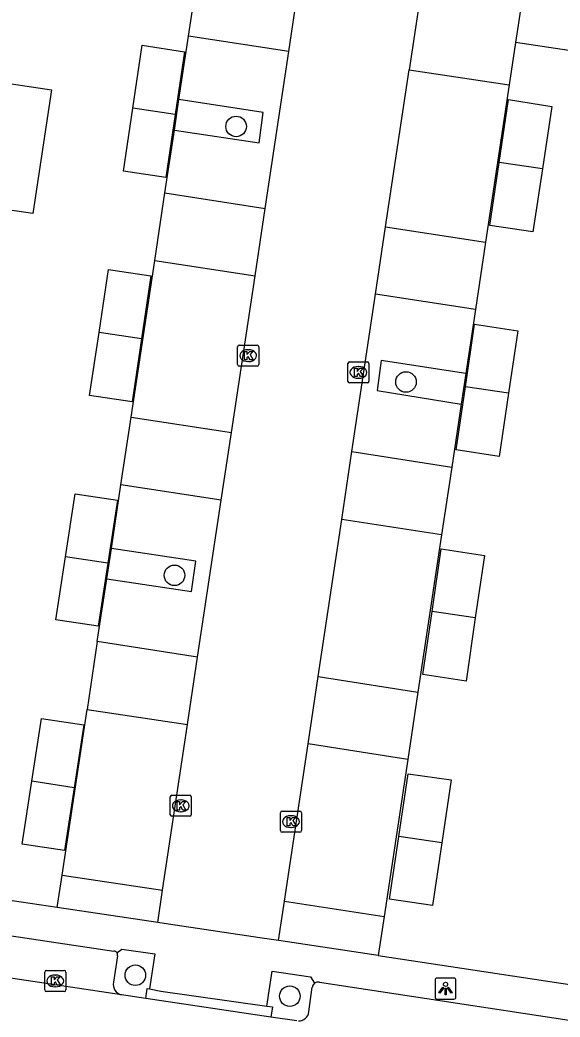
# Model space of a CAD drawing. Extents: x 164150 to 165261, y 382513 to 383432.
# Drawn here: x 164262.05 to 164287.76, y 382757.87 to 382805.3 of the extents above; entities that cross this region are included whole.
import ezdxf

# ---------------------------------------------------------------- set-up
doc = ezdxf.new("R2010")
doc.units = 0
for name, color, linetype in [('IMGEO_Boom', 7, 'Continuous'), ('IMGEO_Groenvoorziening', 7, 'Continuous'), ('IMGEO_Kolk', 7, 'Continuous'), ('IMGEO_Lichtpunt', 7, 'Continuous'), ('IMGEO_Pand', 7, 'Continuous'), ('IMGEO_Parkeervlak_open', 7, 'Continuous'), ('IMGEO_Rijbaan_lokaal_open', 7, 'Continuous'), ('IMGEO_Voetpad_gesloten', 7, 'Continuous'), ('IMGEO_Voetpad_open', 7, 'Continuous')]:
    doc.layers.add(name, color=color, linetype=linetype)

msp = doc.modelspace()

# ---------------------------------------------------------------- linework, layer by layer
at = {"layer": 'IMGEO_Boom'}
for centre in [(164272.344, 382800.234), (164280.43, 382788.079), (164269.412, 382778.883), (164267.55, 382759.86), (164274.901, 382758.862)]:
    msp.add_circle(centre, 0.489, dxfattribs=at)
at = {"layer": 'IMGEO_Groenvoorziening'}
for points in [[(164269.406, 382800.058), (164269.626, 382801.514)], [(164283.275, 382788.487), (164283.056, 382787.027)], [(164266.189, 382778.717), (164266.406, 382780.158)]]:
    msp.add_lwpolyline(points, dxfattribs=at)
at = {"layer": 'IMGEO_Kolk'}
for p, q in [((164272.418, 382788.905), (164272.418, 382789.757)), ((164272.493, 382789.831), (164273.345, 382789.831)), ((164272.906, 382789.611), (164272.931, 382789.611)), ((164273.419, 382789.757), (164273.419, 382788.905)), ((164273.345, 382788.831), (164272.493, 382788.831)), ((164272.929, 382789.051), (164272.904, 382789.051)), ((164277.665, 382788.108), (164277.665, 382788.96)), ((164277.74, 382789.034), (164278.592, 382789.034)), ((164278.153, 382788.814), (164278.178, 382788.814)), ((164278.666, 382788.96), (164278.666, 382788.108)), ((164278.176, 382788.254), (164278.151, 382788.254)), ((164278.592, 382788.034), (164277.74, 382788.034)), ((164269.211, 382767.492), (164269.211, 382768.344)), ((164269.286, 382768.418), (164270.138, 382768.418)), ((164270.212, 382768.344), (164270.212, 382767.492)), ((164269.699, 382768.198), (164269.724, 382768.198)), ((164270.138, 382767.418), (164269.286, 382767.418)), ((164269.722, 382767.638), (164269.697, 382767.638)), ((164274.456, 382766.739), (164274.456, 382767.591)), ((164274.531, 382767.665), (164275.383, 382767.665)), ((164274.944, 382767.445), (164274.969, 382767.445)), ((164275.457, 382767.591), (164275.457, 382766.739)), ((164274.967, 382766.885), (164274.942, 382766.885)), ((164275.383, 382766.665), (164274.531, 382766.665)), ((164263.238, 382759.159), (164263.238, 382760.011)), ((164263.313, 382760.085), (164264.165, 382760.085)), ((164263.726, 382759.865), (164263.751, 382759.865)), ((164264.239, 382760.011), (164264.239, 382759.159)), ((164263.749, 382759.305), (164263.724, 382759.305)), ((164264.165, 382759.085), (164263.313, 382759.085))]:
    msp.add_line(p, q, dxfattribs=at)
for points in [[(164272.418, 382788.905), (164272.418, 382789.757)], [(164272.493, 382789.831), (164273.345, 382789.831)], [(164273.419, 382789.757), (164273.419, 382788.905)], [(164272.739, 382789.531), (164272.862, 382789.531), (164272.862, 382789.38), (164272.992, 382789.531), (164273.156, 382789.531), (164273.01, 382789.38), (164273.163, 382789.131), (164273.011, 382789.131), (164272.926, 382789.295), (164272.862, 382789.228), (164272.862, 382789.131), (164272.739, 382789.131), (164272.739, 382789.531)], [(164273.345, 382788.831), (164272.493, 382788.831)], [(164277.665, 382788.108), (164277.665, 382788.96)], [(164277.74, 382789.034), (164278.592, 382789.034)], [(164277.986, 382788.734), (164278.109, 382788.734), (164278.109, 382788.583), (164278.239, 382788.734), (164278.403, 382788.734), (164278.257, 382788.583), (164278.41, 382788.334), (164278.258, 382788.334), (164278.173, 382788.498), (164278.109, 382788.431), (164278.109, 382788.334), (164277.986, 382788.334), (164277.986, 382788.734)], [(164278.666, 382788.96), (164278.666, 382788.108)], [(164278.592, 382788.034), (164277.74, 382788.034)], [(164269.211, 382767.492), (164269.211, 382768.344)], [(164269.286, 382768.418), (164270.138, 382768.418)], [(164270.212, 382768.344), (164270.212, 382767.492)], [(164269.532, 382768.118), (164269.655, 382768.118), (164269.655, 382767.967), (164269.785, 382768.118), (164269.949, 382768.118), (164269.803, 382767.967), (164269.956, 382767.718), (164269.804, 382767.718), (164269.719, 382767.882), (164269.655, 382767.815), (164269.655, 382767.718), (164269.532, 382767.718), (164269.532, 382768.118)], [(164270.138, 382767.418), (164269.286, 382767.418)], [(164274.456, 382766.739), (164274.456, 382767.591)], [(164274.531, 382767.665), (164275.383, 382767.665)], [(164274.777, 382767.365), (164274.9, 382767.365), (164274.9, 382767.214), (164275.03, 382767.365), (164275.194, 382767.365), (164275.048, 382767.214), (164275.201, 382766.965), (164275.049, 382766.965), (164274.964, 382767.129), (164274.9, 382767.062), (164274.9, 382766.965), (164274.777, 382766.965), (164274.777, 382767.365)], [(164275.457, 382767.591), (164275.457, 382766.739)], [(164275.383, 382766.665), (164274.531, 382766.665)], [(164263.238, 382759.159), (164263.238, 382760.011)], [(164263.313, 382760.085), (164264.165, 382760.085)], [(164263.559, 382759.785), (164263.682, 382759.785), (164263.682, 382759.634), (164263.812, 382759.785), (164263.976, 382759.785), (164263.83, 382759.634), (164263.983, 382759.385), (164263.831, 382759.385), (164263.746, 382759.549), (164263.682, 382759.482), (164263.682, 382759.385), (164263.559, 382759.385), (164263.559, 382759.785)], [(164264.239, 382760.011), (164264.239, 382759.159)], [(164264.165, 382759.085), (164263.313, 382759.085)]]:
    msp.add_lwpolyline(points, dxfattribs=at)
for centre, start, end in [((164272.495, 382789.755), 91.552, 178.448), ((164272.495, 382789.755), 91.552, 178.448), ((164273.343, 382789.755), 1.552, 88.448), ((164273.343, 382789.755), 1.552, 88.448), ((164272.495, 382788.907), 181.552, 268.448), ((164272.495, 382788.907), 181.552, 268.448), ((164273.343, 382788.907), 271.552, 358.448), ((164273.343, 382788.907), 271.552, 358.448), ((164277.742, 382788.958), 91.552, 178.448), ((164277.742, 382788.958), 91.552, 178.448), ((164278.59, 382788.958), 1.552, 88.448), ((164278.59, 382788.958), 1.552, 88.448), ((164277.742, 382788.11), 181.552, 268.448), ((164277.742, 382788.11), 181.552, 268.448), ((164278.59, 382788.11), 271.552, 358.448), ((164278.59, 382788.11), 271.552, 358.448), ((164269.288, 382768.342), 91.552, 178.448), ((164269.288, 382768.342), 91.552, 178.448), ((164270.136, 382768.342), 1.552, 88.448), ((164270.136, 382768.342), 1.552, 88.448), ((164269.288, 382767.494), 181.552, 268.448), ((164269.288, 382767.494), 181.552, 268.448), ((164270.136, 382767.494), 271.552, 358.448), ((164270.136, 382767.494), 271.552, 358.448), ((164274.533, 382767.589), 91.552, 178.448), ((164274.533, 382767.589), 91.552, 178.448), ((164275.381, 382767.589), 1.552, 88.448), ((164275.381, 382767.589), 1.552, 88.448), ((164274.533, 382766.741), 181.552, 268.448), ((164274.533, 382766.741), 181.552, 268.448), ((164275.381, 382766.741), 271.552, 358.448), ((164275.381, 382766.741), 271.552, 358.448), ((164263.315, 382760.009), 91.552, 178.448), ((164263.315, 382760.009), 91.552, 178.448), ((164264.163, 382760.009), 1.552, 88.448), ((164264.163, 382760.009), 1.552, 88.448), ((164263.315, 382759.161), 181.552, 268.448), ((164263.315, 382759.161), 181.552, 268.448), ((164264.163, 382759.161), 271.552, 358.448), ((164264.163, 382759.161), 271.552, 358.448)]:
    msp.add_arc(centre, 0.0765, start, end, dxfattribs=at)
for centre, major_axis, ratio, start_param, end_param in [((164272.905, 382789.331), (-0.387, 0.002), 0.722429, 4.712389, 7.853982), ((164272.93, 382789.331), (-0.39, 0.002), 0.717154, 1.570796, 4.712389), ((164278.152, 382788.534), (-0.387, 0.002), 0.722429, 4.712389, 7.853982), ((164278.177, 382788.534), (-0.39, 0.002), 0.717154, 1.570796, 4.712389), ((164269.698, 382767.918), (-0.387, 0.002), 0.722429, 4.712389, 7.853982), ((164269.723, 382767.918), (-0.39, 0.002), 0.717154, 1.570796, 4.712389), ((164274.943, 382767.165), (-0.387, 0.002), 0.722429, 4.712389, 7.853982), ((164274.968, 382767.165), (-0.39, 0.002), 0.717154, 1.570796, 4.712389), ((164263.725, 382759.585), (-0.387, 0.002), 0.722429, 4.712389, 7.853982), ((164263.75, 382759.585), (-0.39, 0.002), 0.717154, 1.570796, 4.712389)]:
    msp.add_ellipse(centre, major_axis=major_axis, ratio=ratio, start_param=start_param, end_param=end_param, dxfattribs=at)
at = {"layer": 'IMGEO_Lichtpunt'}
for p, q in [((164281.813, 382759.625), (164281.813, 382758.818)), ((164281.813, 382759.625), (164281.813, 382758.818)), ((164282.715, 382759.72), (164281.907, 382759.72)), ((164282.715, 382759.72), (164281.907, 382759.72)), ((164282.809, 382758.818), (164282.809, 382759.625)), ((164282.809, 382758.818), (164282.809, 382759.625)), ((164281.907, 382758.724), (164282.715, 382758.724)), ((164281.907, 382758.724), (164282.715, 382758.724))]:
    msp.add_line(p, q, dxfattribs=at)
for points in [[(164282.187, 382759.289), (164282.226, 382759.261), (164282.038, 382758.999), (164282, 382759.026), (164282.187, 382759.289)], [(164282.399, 382759.261), (164282.437, 382759.288), (164282.624, 382759.026), (164282.585, 382758.998), (164282.399, 382759.261)], [(164282.289, 382759.241), (164282.336, 382759.241), (164282.336, 382758.919), (164282.289, 382758.919), (164282.289, 382759.241)]]:
    msp.add_lwpolyline(points, dxfattribs=at)
msp.add_circle((164282.312, 382759.423), 0.0994, dxfattribs=at)
for centre, start, end in [((164281.907, 382759.625), 90, 180), ((164281.907, 382759.625), 90, 180), ((164282.715, 382759.625), 0, 90), ((164282.715, 382759.625), 0, 90), ((164281.907, 382758.818), 180, 270), ((164281.907, 382758.818), 180, 270), ((164282.715, 382758.818), 270, 0), ((164282.715, 382758.818), 270, 360)]:
    msp.add_arc(centre, 0.0946, start, end, dxfattribs=at)
at = {"layer": 'IMGEO_Pand'}
for points in [[(164267.425, 382801.104), (164267.868, 382804.094), (164269.892, 382803.786), (164269.449, 382800.804)], [(164260.576, 382802.414), (164263.554, 382801.979), (164262.669, 382796.092), (164259.696, 382796.527)], [(164284.861, 382798.521), (164285.307, 382801.515), (164287.367, 382801.19), (164286.922, 382798.213)], [(164269.449, 382800.804), (164269.003, 382797.805), (164266.982, 382798.114), (164267.425, 382801.104)], [(164269.449, 382800.804), (164267.425, 382801.104)], [(164286.922, 382798.213), (164286.474, 382795.213), (164284.415, 382795.526), (164284.861, 382798.521)], [(164286.922, 382798.213), (164284.861, 382798.521)], [(164265.82, 382790.429), (164266.269, 382793.425), (164268.293, 382793.123), (164267.842, 382790.126)], [(164283.26, 382787.841), (164283.697, 382790.824), (164285.752, 382790.518), (164285.314, 382787.54)], [(164267.842, 382790.126), (164267.391, 382787.128), (164265.371, 382787.432), (164265.82, 382790.429)], [(164267.842, 382790.126), (164265.82, 382790.429)], [(164285.314, 382787.54), (164284.872, 382784.532), (164282.823, 382784.857), (164283.26, 382787.841)], [(164285.314, 382787.54), (164283.26, 382787.841)], [(164264.221, 382779.765), (164264.678, 382782.761), (164266.693, 382782.455), (164266.233, 382779.457)], [(164281.672, 382777.153), (164282.107, 382780.147), (164284.167, 382779.823), (164283.73, 382776.854)], [(164266.233, 382779.457), (164265.775, 382776.469), (164263.763, 382776.768), (164264.221, 382779.765)], [(164266.233, 382779.457), (164264.221, 382779.765)], [(164283.73, 382776.854), (164283.288, 382773.85), (164281.236, 382774.159), (164281.672, 382777.153)], [(164283.73, 382776.854), (164281.672, 382777.153)], [(164262.618, 382769.085), (164263.08, 382772.075), (164265.1, 382771.77), (164264.635, 382768.773)], [(164280.084, 382766.459), (164280.528, 382769.442), (164282.587, 382769.146), (164282.14, 382766.153)], [(164264.635, 382768.773), (164264.172, 382765.787), (164262.156, 382766.094), (164262.618, 382769.085)], [(164264.635, 382768.773), (164262.618, 382769.085)], [(164282.14, 382766.153), (164281.694, 382763.168), (164279.639, 382763.476), (164280.084, 382766.459)], [(164282.14, 382766.153), (164280.084, 382766.459)]]:
    msp.add_lwpolyline(points, dxfattribs=at)
at = {"layer": 'IMGEO_Parkeervlak_open'}
for points in [[(164269.626, 382801.514), (164270.08, 382804.528)], [(164285.341, 382802.206), (164284.216, 382794.732)], [(164269.406, 382800.058), (164273.438, 382799.461), (164273.64, 382800.898), (164269.626, 382801.514)], [(164268.958, 382797.083), (164269.406, 382800.058)], [(164267.348, 382786.406), (164268.472, 382793.863)], [(164283.734, 382791.534), (164283.275, 382788.487)], [(164283.275, 382788.487), (164279.252, 382789.108), (164279.057, 382787.668), (164283.056, 382787.027)], [(164283.056, 382787.027), (164282.605, 382784.033)], [(164266.406, 382780.158), (164266.862, 382783.186)], [(164282.12, 382780.813), (164280.993, 382773.327)], [(164266.189, 382778.717), (164270.215, 382778.119), (164270.43, 382779.552), (164266.406, 382780.158)], [(164265.739, 382775.734), (164266.189, 382778.717)], [(164264.063, 382764.621), (164265.252, 382772.506)], [(164280.511, 382770.124), (164279.385, 382762.647)], [(164266.699, 382760.779), (164266.507, 382759.528)], [(164275.808, 382758.117), (164275.972, 382759.296)]]:
    msp.add_lwpolyline(points, dxfattribs=at)
for centre, radius, start, end in [((164266.527, 382760.823), 0.177, 345.6156, 33.5707), ((164267.018, 382759.425), 0.521, 168.6361, 256.3672), ((164276.242, 382759.258), 0.272, 126.1421, 172.023), ((164275.312, 382758.184), 0.501, 271.0571, 352.3558)]:
    msp.add_arc(centre, radius, start, end, dxfattribs=at)
at = {"layer": 'IMGEO_Rijbaan_lokaal_open'}
for points in [[(164274.85, 382803.801), (164275.287, 382806.702), (164275.72, 382809.582)], [(164281.44, 382808.615), (164280.584, 382802.921)], [(164273.726, 382796.328), (164274.85, 382803.801)], [(164279.462, 382795.451), (164280.584, 382802.921)], [(164273.245, 382793.135), (164273.726, 382796.328)], [(164278.981, 382792.25), (164279.462, 382795.451)], [(164272.121, 382785.67), (164273.245, 382793.135)], [(164277.857, 382784.767), (164278.981, 382792.25)], [(164271.638, 382782.458), (164272.121, 382785.67)], [(164277.373, 382781.544), (164277.857, 382784.767)], [(164270.514, 382774.991), (164271.638, 382782.458)], [(164276.249, 382774.067), (164277.373, 382781.544)], [(164270.031, 382771.782), (164270.514, 382774.991)], [(164275.768, 382770.866), (164276.249, 382774.067)], [(164268.846, 382763.905), (164270.031, 382771.782)], [(164274.644, 382763.38), (164275.768, 382770.866)], [(164268.614, 382762.365), (164268.846, 382763.905)], [(164274.362, 382761.507), (164274.644, 382763.38)], [(164274.362, 382761.507), (164273.481, 382761.638), (164269.124, 382762.289), (164268.614, 382762.365)], [(164266.895, 382758.919), (164247.142, 382761.891)], [(164268.043, 382758.75), (164266.895, 382758.919)], [(164274, 382757.871), (164268.043, 382758.75)], [(164275.229, 382757.69), (164274, 382757.871)]]:
    msp.add_lwpolyline(points, dxfattribs=at)
at = {"layer": 'IMGEO_Voetpad_gesloten'}
for points in [[(164268.043, 382758.75), (164268.106, 382759.224), (164268.223, 382759.206)], [(164268.223, 382759.206), (164268.757, 382759.098), (164273.8, 382758.386)], [(164273.8, 382758.386), (164274.072, 382758.348), (164274, 382757.871)]]:
    msp.add_lwpolyline(points, dxfattribs=at)
at = {"layer": 'IMGEO_Voetpad_open'}
for points in [[(164270.08, 382804.528), (164270.381, 382806.522)], [(164285.91, 382805.985), (164285.646, 382804.231)], [(164274.85, 382803.801), (164270.08, 382804.528)], [(164285.646, 382804.231), (164285.341, 382802.206)], [(164305.84, 382801.2), (164285.646, 382804.231)], [(164280.584, 382802.921), (164285.341, 382802.206)], [(164268.472, 382793.863), (164268.958, 382797.083)], [(164268.958, 382797.083), (164273.726, 382796.328)], [(164279.462, 382795.451), (164284.216, 382794.732)], [(164284.216, 382794.732), (164283.734, 382791.534)], [(164268.472, 382793.863), (164273.245, 382793.135)], [(164283.734, 382791.534), (164278.981, 382792.25)], [(164266.862, 382783.186), (164267.348, 382786.406)], [(164267.348, 382786.406), (164272.121, 382785.67)], [(164277.857, 382784.767), (164282.605, 382784.033)], [(164282.605, 382784.033), (164282.12, 382780.813)], [(164271.638, 382782.458), (164266.862, 382783.186)], [(164282.12, 382780.813), (164277.373, 382781.544)], [(164265.739, 382775.734), (164265.252, 382772.506)], [(164270.514, 382774.991), (164265.739, 382775.734)], [(164276.249, 382774.067), (164280.993, 382773.327)], [(164280.993, 382773.327), (164280.511, 382770.124)], [(164265.252, 382772.506), (164270.031, 382771.782)], [(164280.511, 382770.124), (164275.768, 382770.866)], [(164263.831, 382763.079), (164243.673, 382766.066)], [(164263.831, 382763.079), (164264.063, 382764.621)], [(164264.063, 382764.621), (164268.846, 382763.905)], [(164248.067, 382763.767), (164266.525, 382761.002)], [(164268.614, 382762.365), (164263.831, 382763.079)], [(164274.644, 382763.38), (164279.385, 382762.647)], [(164279.385, 382762.647), (164279.107, 382760.797)], [(164279.107, 382760.797), (164274.469, 382761.491), (164274.362, 382761.507)], [(164266.675, 382760.921), (164266.909, 382761.099), (164268.474, 382760.877), (164268.223, 382759.206)], [(164279.107, 382760.797), (164299.332, 382757.735)], [(164273.8, 382758.386), (164274.055, 382760.044), (164275.878, 382759.78), (164276.081, 382759.478)], [(164276.309, 382759.525), (164294.031, 382756.828)]]:
    msp.add_lwpolyline(points, dxfattribs=at)
for centre, radius, start, end in [((164266.523, 382760.819), 0.183, 33.9122, 89.3497), ((164276.245, 382759.259), 0.274, 76.4791, 126.8166)]:
    msp.add_arc(centre, radius, start, end, dxfattribs=at)

doc.saveas('drawing.dxf')
